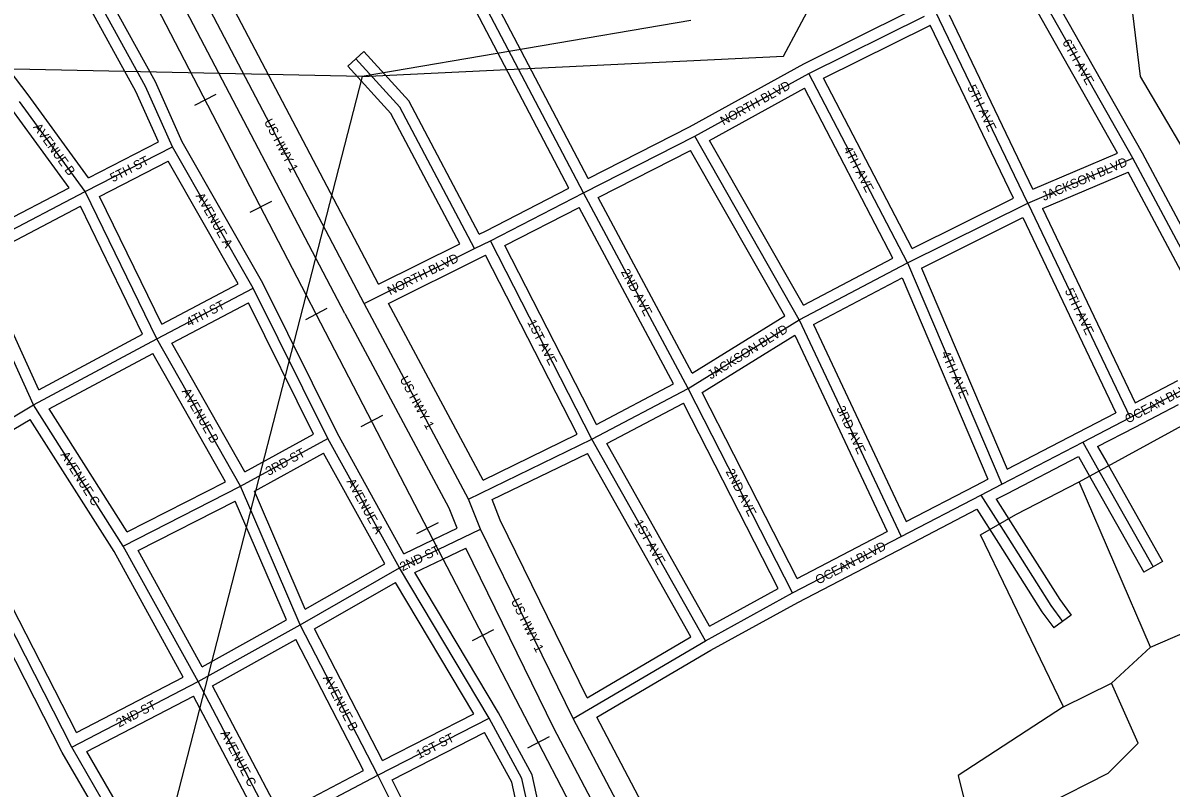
# Model space of a CAD drawing. Extents: x 418523 to 616617, y 1878279 to 2196743.
# Drawn here: x 547827 to 551016, y 2039609 to 2041732 of the extents above; entities that cross this region are included whole.
import ezdxf

# ---------------------------------------------------------------- set-up
doc = ezdxf.new("R2010")
doc.units = 0
for name, color, linetype in [('Level 1', 7, 'Continuous'), ('Level 13', 7, 'Continuous'), ('Level 14', 7, 'Continuous'), ('Level 31', 7, 'Continuous'), ('Level 32', 7, 'Continuous'), ('Level 34', 7, 'Continuous'), ('Level 37', 7, 'Continuous'), ('Level 5', 7, 'Continuous')]:
    doc.layers.add(name, color=color, linetype=linetype)

msp = doc.modelspace()

# ---------------------------------------------------------------- linework, layer by layer
at = {"layer": 'Level 1'}
for p, q in [((549939.5, 2041640.441), (550424.618, 2042544.066)), ((549682.644, 2041738.683), (548769.84, 2041583.955)), ((548769.84, 2041583.955), (549939.5, 2041640.441)), ((548769.84, 2041583.955), (547757.075, 2041605.131)), ((548769.84, 2041583.955), (547840.947, 2037976.687))]:
    msp.add_line(p, q, dxfattribs=at)
at = {"layer": 'Level 13'}
for p, q in [((548774.711, 2040953.596), (548310.474, 2041838.676)), ((549065.14, 2040410.881), (548774.711, 2040953.596)), ((549098.153, 2040327.504), (549065.14, 2040410.881)), ((549355.384, 2039801.617), (549098.153, 2040327.504))]:
    msp.add_line(p, q, dxfattribs=at)
msp.add_lwpolyline([(550110.015, 2038332.389), (549803.3, 2038950.058), (549355.384, 2039801.617)], dxfattribs=at)
at = {"layer": 'Level 14'}
for p, q in [((548814.52, 2041006.876), (548378.017, 2041839.076)), ((548721.576, 2040925.726), (548257.339, 2041810.805)), ((549105.009, 2040463.548), (548842.632, 2040953.844)), ((549010.618, 2040385.598), (548721.809, 2040925.286)), ((549153.08, 2040351.766), (549130.357, 2040409.156)), ((549032.84, 2040329.473), (549010.618, 2040385.598)), ((549394.059, 2039859.106), (549153.08, 2040351.766)), ((549301.872, 2039774.463), (549057.224, 2040274.623))]:
    msp.add_line(p, q, dxfattribs=at)
for points in [[(550161.246, 2038364.129), (549856.73, 2038977.371), (549421.168, 2039805.443)], [(550028.505, 2038361.627), (549749.871, 2038922.746), (549301.871, 2039774.463)]]:
    msp.add_lwpolyline(points, dxfattribs=at)
at = {"layer": 'Level 31'}
for p, q in [((548168.065, 2041555.437), (547173.271, 2043367.273)), ((549384.351, 2041260.559), (548919.785, 2042145.266)), ((550909.955, 2041356.495), (550603.036, 2041898.88)), ((550010.205, 2041592.213), (550331.185, 2041751.292)), ((550617.898, 2041232.238), (550360.999, 2041766.116)), ((549692.979, 2041417.851), (550010.205, 2041592.213)), ((550283.91, 2041066.284), (550010.205, 2041592.213)), ((548242.634, 2041388.657), (548168.065, 2041555.437)), ((548000.291, 2041264.274), (547817.653, 2041514.655)), ((548000.291, 2041264.274), (548242.634, 2041388.657)), ((548466.665, 2040995.963), (548242.634, 2041388.657)), ((549384.351, 2041260.559), (549692.979, 2041417.851)), ((549983.515, 2040908.599), (549692.979, 2041417.851)), ((550617.898, 2041232.238), (550909.955, 2041356.495)), ((551208.6, 2040797.044), (550909.955, 2041356.495)), ((547666.583, 2041089.979), (548000.291, 2041264.274)), ((548199.25, 2040855.288), (548000.291, 2041264.274)), ((549125.518, 2041127.852), (549384.351, 2041260.559)), ((549674.47, 2040717.849), (549384.351, 2041260.559)), ((550283.91, 2041066.284), (550617.898, 2041232.238)), ((550617.898, 2041232.238), (550902.182, 2040637.187)), ((548774.711, 2040953.596), (549081.747, 2041106.161)), ((549081.747, 2041106.161), (549125.518, 2041127.852)), ((549407.375, 2040576.8), (549125.518, 2041127.852)), ((547856.964, 2040672.651), (547666.583, 2041089.979)), ((549983.515, 2040908.599), (550283.91, 2041066.284)), ((550283.91, 2041066.284), (550545.964, 2040452.02)), ((548199.25, 2040855.288), (548466.665, 2040995.963)), ((548673.84, 2040578.591), (548466.665, 2040995.963)), ((549674.47, 2040717.849), (549983.515, 2040908.599)), ((549983.515, 2040908.599), (550266.824, 2040307)), ((547856.964, 2040672.651), (548199.25, 2040855.288)), ((548431.787, 2040446.203), (548199.25, 2040855.288)), ((549407.375, 2040576.8), (549674.47, 2040717.849)), ((549964.84, 2040150.047), (549674.47, 2040717.849)), ((550902.182, 2040637.187), (551049.046, 2040713.496)), ((547564.74, 2040498.234), (547856.964, 2040672.651)), ((548106.017, 2040280.245), (547856.964, 2040672.651)), ((550770.543, 2040568.471), (550902.182, 2040637.187)), ((548431.787, 2040446.203), (548673.84, 2040578.591)), ((548872.958, 2040219.794), (548673.84, 2040578.591)), ((549065.14, 2040410.881), (549407.375, 2040576.8)), ((549722.79, 2040017.287), (549407.375, 2040576.8)), ((550545.964, 2040452.02), (550770.543, 2040568.471)), ((550770.543, 2040568.471), (550811.195, 2040497.075)), ((547962.787, 2039722.079), (547564.74, 2040498.234)), ((550811.195, 2040497.075), (550966.552, 2040222.786)), ((548106.017, 2040280.245), (548431.787, 2040446.203)), ((548597.256, 2040062.048), (548431.787, 2040446.203)), ((550487.598, 2040421.641), (550545.964, 2040452.02)), ((550266.824, 2040307), (550487.598, 2040421.641)), ((550487.598, 2040421.641), (550562.323, 2040303.961)), ((548980.48, 2040271.118), (549098.153, 2040327.504)), ((549964.84, 2040150.047), (550266.824, 2040307)), ((548313.633, 2039904.327), (548106.017, 2040280.245)), ((548872.958, 2040219.794), (548980.48, 2040271.118)), ((548597.256, 2040062.048), (548872.958, 2040219.794)), ((549121.953, 2039802.301), (548872.958, 2040219.794)), ((549722.79, 2040017.287), (549964.84, 2040150.047)), ((548313.633, 2039904.327), (548597.256, 2040062.048)), ((548812.991, 2039644.651), (548597.256, 2040062.048)), ((549355.384, 2039801.617), (549722.79, 2040017.287)), ((547962.787, 2039722.079), (548313.633, 2039904.327)), ((548529.073, 2039495.294), (548313.633, 2039904.327)), ((548812.991, 2039644.651), (549121.953, 2039802.301)), ((548195.353, 2039321.357), (547962.787, 2039722.079)), ((548529.073, 2039495.294), (548812.991, 2039644.651)), ((549509.541, 2038250.496), (548812.991, 2039644.651))]:
    msp.add_line(p, q, dxfattribs=at)
for points in [[(549081.747, 2041106.161), (548874.18, 2041498.803), (548751.686, 2041632.629)], [(550562.323, 2040303.961), (550682.134, 2040114.872), (550714.314, 2040070.776)], [(549262.386, 2039410.221), (549213, 2039635.111), (549121.953, 2039802.301)]]:
    msp.add_lwpolyline(points, dxfattribs=at)
at = {"layer": 'Level 32'}
for p, q in [((548194.952, 2041568.8), (547199.57, 2043381.711)), ((548141.178, 2041542.072), (547146.975, 2043352.834)), ((549397.135, 2041300.746), (548960.135, 2042132.954)), ((549343.705, 2041273.432), (548906.932, 2042105.213)), ((550936.249, 2041370.948), (550643.947, 2041887.501)), ((550867.305, 2041370.951), (550591.558, 2041858.25)), ((547841.71, 2041532.581), (547625.591, 2041816.533)), ((549996.313, 2041618.81), (550288.882, 2041763.809)), ((550632.511, 2041271.057), (550400.374, 2041753.479)), ((550050.944, 2041578.919), (550344.507, 2041724.411)), ((550344.542, 2041724.429), (550347.145, 2041725.722)), ((550578.02, 2041245.922), (550347.145, 2041725.722)), ((548729.556, 2041612.373), (548773.816, 2041652.885)), ((549678.939, 2041444.366), (549996.312, 2041618.81)), ((548269.422, 2041402.245), (548194.952, 2041568.8)), ((549734.142, 2041406.241), (549997.762, 2041551.138)), ((550243.497, 2041078.951), (549997.761, 2041551.138)), ((550296.93, 2041106.252), (550050.944, 2041578.919)), ((548009.413, 2041302.677), (547841.711, 2041532.581)), ((548203.643, 2041402.366), (548141.178, 2041542.072)), ((547955.525, 2041274.737), (547793.595, 2041496.726)), ((549397.135, 2041300.745), (549678.94, 2041444.366)), ((548009.413, 2041302.677), (548203.643, 2041402.366)), ((548493.152, 2041010.076), (548269.422, 2041402.245)), ((549995.219, 2040948.625), (549734.142, 2041406.241)), ((549425.233, 2041247.721), (549681.104, 2041378.126)), ((549943.095, 2040918.906), (549681.104, 2041378.126)), ((550632.511, 2041271.057), (550867.305, 2041370.951)), ((551249.306, 2040784.493), (550936.249, 2041370.947)), ((548040.115, 2041250.991), (548230.799, 2041348.86)), ((548425.224, 2041008.061), (548230.8, 2041348.861)), ((550658.475, 2041216.898), (550896.426, 2041318.135)), ((551167.894, 2040809.593), (550896.426, 2041318.135)), ((547680.455, 2041131.069), (547955.525, 2041274.737)), ((549112.197, 2041154.732), (549343.705, 2041273.433)), ((548212.685, 2040896.252), (548040.115, 2041250.991)), ((549685.879, 2040760.145), (549425.232, 2041247.721)), ((550296.93, 2041106.252), (550578.02, 2041245.922)), ((547705.684, 2041076.553), (547986.819, 2041223.39)), ((548159.632, 2040868.151), (547986.819, 2041223.39)), ((549165.878, 2041114.83), (549371.797, 2041220.407)), ((549633.798, 2040730.296), (549371.797, 2041220.407)), ((550658.475, 2041216.898), (550915.88, 2040678.111)), ((550322.614, 2041052.014), (550603.962, 2041191.813)), ((550603.963, 2041191.813), (550862.63, 2040650.382)), ((549094.612, 2041146.017), (549112.197, 2041154.732)), ((548814.52, 2041006.876), (549040.846, 2041119.337)), ((549420.245, 2040617.522), (549165.878, 2041114.83)), ((547871.009, 2040714.148), (547705.684, 2041076.553)), ((548842.632, 2040953.844), (549095.098, 2041079.294)), ((549095.069, 2041079.28), (549112.299, 2041087.817)), ((549366.709, 2040590.424), (549112.299, 2041087.816)), ((549995.219, 2040948.626), (550243.498, 2041078.951)), ((550322.614, 2041052.014), (550560.867, 2040493.541)), ((548212.685, 2040896.252), (548425.223, 2041008.061)), ((548700.408, 2040592.546), (548493.153, 2041010.076)), ((550022.897, 2040895.387), (550269.072, 2041024.611)), ((550269.072, 2041024.611), (550507.468, 2040465.803)), ((548240.65, 2040843.166), (548453.45, 2040955.111)), ((548634.15, 2040591.076), (548453.449, 2040955.111)), ((549685.878, 2040760.144), (549943.095, 2040918.905)), ((550022.897, 2040895.388), (550280.678, 2040347.998)), ((547871.009, 2040714.148), (548159.632, 2040868.151)), ((549713.787, 2040706.86), (549970.687, 2040865.425)), ((549970.686, 2040865.425), (550227.392, 2040320.316)), ((547899.63, 2040661.411), (548187.605, 2040815.068)), ((548390.187, 2040458.679), (548187.605, 2040815.068)), ((548443.285, 2040486.686), (548240.65, 2040843.166)), ((549420.244, 2040617.522), (549633.798, 2040730.297)), ((550915.88, 2040678.111), (551035.214, 2040740.118)), ((549977.802, 2040190.593), (549713.787, 2040706.859)), ((548116.72, 2040319.366), (547899.63, 2040661.411)), ((549448.653, 2040564.669), (549661.6, 2040677.123)), ((549924.861, 2040162.336), (549661.6, 2040677.124)), ((550916.015, 2040610.566), (551036.97, 2040673.411)), ((547604.274, 2040486.891), (547847.276, 2040631.93)), ((548080.198, 2040264.941), (547847.275, 2040631.93)), ((550756.66, 2040595.066), (550862.63, 2040650.382)), ((548443.285, 2040486.686), (548634.15, 2040591.076)), ((548885.499, 2040259.022), (548700.407, 2040592.546)), ((550560.868, 2040493.541), (550756.733, 2040595.104)), ((550812.011, 2040556.275), (550916.065, 2040610.592)), ((549105.009, 2040463.548), (549366.71, 2040590.424)), ((549734.362, 2040057.851), (549448.653, 2040564.67)), ((548470.146, 2040432.987), (548662.078, 2040537.961)), ((548832.359, 2040231.127), (548662.079, 2040537.961)), ((549130.357, 2040409.157), (549395.09, 2040537.502)), ((549682.179, 2040028.235), (549395.09, 2040537.501)), ((550559.775, 2040425.386), (550758.746, 2040528.558)), ((550758.746, 2040528.558), (550785.125, 2040482.23)), ((550812.011, 2040556.275), (550837.266, 2040511.919)), ((550837.3, 2040511.86), (550992.656, 2040237.571)), ((547975.72, 2039762.603), (547604.274, 2040486.891)), ((550473.747, 2040448.252), (550507.468, 2040465.803)), ((550785.091, 2040482.289), (550940.449, 2040208.001)), ((547936.449, 2039707.694), (547552.029, 2040457.279)), ((548116.721, 2040319.366), (548390.188, 2040458.679)), ((548611.52, 2040104.771), (548470.146, 2040432.987)), ((550280.678, 2040347.997), (550473.773, 2040448.266)), ((548147.276, 2040267.594), (548416.894, 2040404.946)), ((548558.975, 2040075.087), (548416.894, 2040404.946)), ((550530.45, 2040410.123), (550559.815, 2040425.408)), ((550530.45, 2040410.123), (550587.65, 2040320.042)), ((550280.65, 2040280.375), (550477.015, 2040382.341)), ((550477.015, 2040382.34), (550536.997, 2040287.878)), ((548967.516, 2040298.173), (549032.84, 2040329.473)), ((549977.802, 2040190.593), (550227.392, 2040320.316)), ((548885.5, 2040259.022), (548967.557, 2040298.192)), ((548993.445, 2040244.062), (549057.224, 2040274.623)), ((549978.975, 2040123.581), (550280.66, 2040280.38)), ((548272.493, 2039916.763), (548080.198, 2040264.941)), ((548325.349, 2039945.168), (548147.276, 2040267.593)), ((548915.583, 2040206.896), (548993.405, 2040244.043)), ((548611.52, 2040104.772), (548832.359, 2040231.128)), ((550992.656, 2040237.571), (550940.449, 2040208.001)), ((548637.107, 2040050.284), (548862.285, 2040179.121)), ((549079.773, 2039814.458), (548862.285, 2040179.121)), ((549148.02, 2039817.164), (548915.582, 2040206.895)), ((549734.362, 2040057.851), (549924.861, 2040162.336)), ((549737.6, 2039991.192), (549978.975, 2040123.581)), ((550738.547, 2040088.461), (550690.08, 2040053.091)), ((548325.349, 2039945.168), (548558.975, 2040075.086)), ((548825.94, 2039684.939), (548637.108, 2040050.284)), ((548353.844, 2039892.36), (548584.807, 2040020.796)), ((548772.665, 2039657.335), (548584.807, 2040020.796)), ((549394.059, 2039859.106), (549682.178, 2040028.236)), ((549421.168, 2039805.443), (549737.601, 2039991.192)), ((547975.72, 2039762.603), (548272.493, 2039916.763)), ((548541.645, 2039535.806), (548353.845, 2039892.36)), ((548004.515, 2039709.946), (548300.991, 2039863.951)), ((548488.489, 2039507.971), (548300.99, 2039863.951)), ((548825.94, 2039684.938), (549079.773, 2039814.457)), ((548853.125, 2039631.448), (549109.575, 2039762.304)), ((548168.823, 2039307.302), (547936.449, 2039707.694)), ((548206.91, 2039361.211), (548004.515, 2039709.946)), ((548541.644, 2039535.805), (548772.665, 2039657.335)), ((549522.055, 2038292.572), (548853.125, 2039631.448))]:
    msp.add_line(p, q, dxfattribs=at)
for points in [[(549094.612, 2041146.018), (548898.906, 2041516.223), (548773.816, 2041652.885)], [(549040.847, 2041119.336), (548849.454, 2041481.383), (548729.556, 2041612.373)], [(550587.665, 2040320.018), (550706.949, 2040131.761), (550738.547, 2040088.461)], [(550536.981, 2040287.903), (550657.32, 2040097.983), (550690.08, 2040053.091)], [(549291.688, 2039416.656), (549241.387, 2039645.713), (549148.021, 2039817.164)], [(549233.084, 2039403.786), (549184.613, 2039624.511), (549109.575, 2039762.304)]]:
    msp.add_lwpolyline(points, dxfattribs=at)
at = {"layer": 'Level 37'}
for p, q in [((548363.051, 2041533.986), (548303.278, 2041502.967)), ((548517.295, 2041236.763), (548457.522, 2041205.744)), ((548671.54, 2040939.539), (548611.766, 2040908.521)), ((548825.783, 2040642.316), (548766.01, 2040611.297)), ((548980.027, 2040345.093), (548920.254, 2040314.073)), ((549134.324, 2040047.906), (549074.558, 2040016.873)), ((549288.64, 2039750.721), (549228.873, 2039719.686))]:
    msp.add_line(p, q, dxfattribs=at)
msp.add_lwpolyline([(550570.488, 2037209.147), (549995.307, 2038316.721), (548980.48, 2040271.118), (548275.65, 2041629.306), (547996.944, 2042166.176), (545503.41, 2046748.951), (545356.343, 2047019.238), (544849.657, 2047950.316), (544658.753, 2048275.655), (544342.84, 2048726.481), (543724.645, 2049522.633), (542373.229, 2051263.345), (538858.893, 2055790.54), (537519.94, 2057515.746)], dxfattribs=at)
at = {"layer": 'Level 5'}
for p, q in [((550760.69, 2040458.953), (551336.938, 2040773.897)), ((550959.292, 2039999.825), (550760.69, 2040458.953)), ((550850.592, 2039900.121), (550959.292, 2039999.825)), ((550717.01, 2039833.888), (550850.592, 2039900.121))]:
    msp.add_line(p, q, dxfattribs=at)
for points in [[(551336.938, 2040773.897), (551295.873, 2040965.761), (550931.074, 2041583.831), (550874.215, 2042050.861), (550791.598, 2042284.546), (550642.33, 2042526.79)], [(550959.292, 2039999.825), (551226.447, 2040115.651), (551518.8, 2040298.108), (551461.265, 2040556.723), (551336.938, 2040773.897)], [(550717.01, 2039833.888), (550486.842, 2040311.396), (550585.327, 2040367.839), (550760.69, 2040458.953)], [(550717.01, 2039833.888), (550424.616, 2039643.101), (550449.299, 2039542.969), (550499.091, 2039476.108), (550841.436, 2039650.066), (550925.096, 2039733.158), (550850.592, 2039900.121)]]:
    msp.add_lwpolyline(points, dxfattribs=at)

# ---------------------------------------------------------------- texts
at = {"layer": 'Level 34'}
for s, height, rotation, p in [('6TH AVE', 25, 299.503211, (550713.275, 2041678.687)), ('NORTH BLVD', 25, 28.794489, (549772.737, 2041447.427)), ('5TH AVE', 25, 295.695611, (550449.506, 2041553.357)), ('US HWY 1', 25, 297.676836, (548495.972, 2041458.109)), ('AVENUE B', 25, 306.107833, (547854.605, 2041442.788)), ('5TH ST', 25, 27.168597, (548077.151, 2041289.674)), ('4TH AVE', 25, 297.492458, (550105.218, 2041382.57)), ('JACKSON BLVD', 25, 23.046756, (550663.18, 2041237.922)), ('AVENUE A', 25, 299.703678, (548306.061, 2041252.253)), ('NORTH BLVD', 24.9992, 26.421775, (548847.065, 2040975.593)), ('2ND AVE', 25, 298.126858, (549487.206, 2041041.641)), ('5TH AVE', 25, 295.535167, (550720.25, 2040989.006)), ('4TH ST', 25, 27.746292, (548288.602, 2040888.168)), ('1ST AVE', 24.9992, 297.088256, (549227.137, 2040901.73)), ('JACKSON BLVD', 25, 31.683228, (549737.865, 2040742.291)), ('4TH AVE', 25, 293.102922, (550377.3, 2040815.521)), ('US HWY 1', 25, 298.152067, (548872.794, 2040743.823)), ('OCEAN BLVD', 25, 27.455494, (550895.854, 2040619.814)), ('AVENUE B', 25, 299.614383, (548267.531, 2040709.876)), ('3RD AVE', 25, 295.216, (550085.68, 2040662.314)), ('AVENUE C', 25, 302.401642, (547930.431, 2040533.572)), ('3RD ST', 25, 28.675089, (548509.485, 2040474.454)), ('2ND AVE', 25, 297.084075, (549778.411, 2040487.146)), ('AVENUE A', 25, 299.027611, (548725.523, 2040459.705)), ('1ST AVE', 24.9992, 299.410361, (549523.804, 2040344.816)), ('2ND ST', 25, 25.516206, (548881.367, 2040209.959)), ('OCEAN BLVD', 25, 27.462053, (550036.078, 2040172.986)), ('US HWY 1', 25, 296.064019, (549181.91, 2040127.82)), ('AVENUE B', 25, 297.331653, (548659.529, 2039914.343)), ('2ND ST', 24.9992, 27.449056, (548094.081, 2039776.197)), ('AVENUE C', 25, 297.775183, (548375.067, 2039760.868)), ('1ST ST', 25, 27.032578, (548926.862, 2039688.723))]:
    msp.add_text(s, height=height, rotation=rotation, dxfattribs=at).set_placement(p)

doc.saveas('drawing.dxf')
